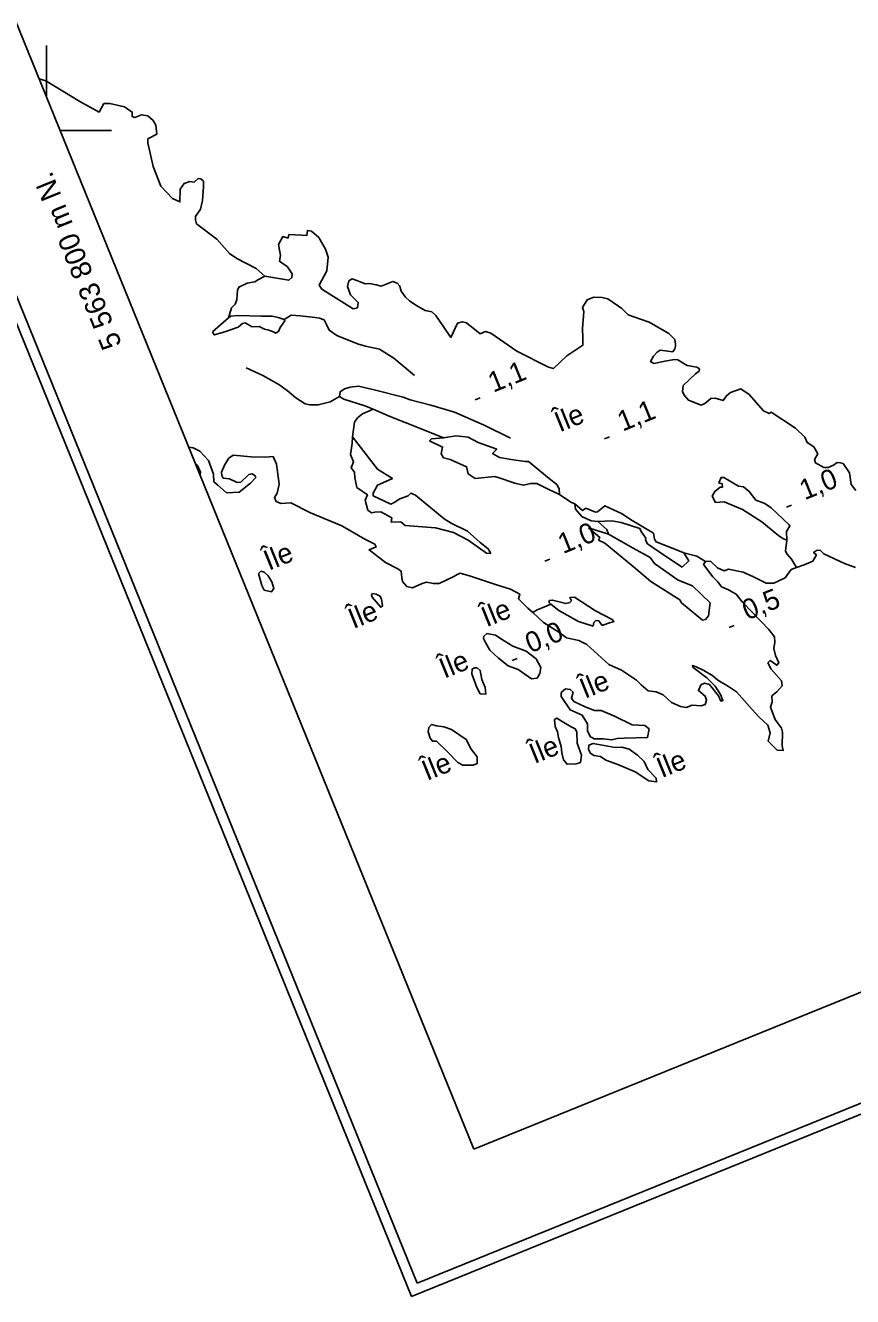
# Model space of a CAD drawing. Extents: x 362852 to 366875, y 5563573 to 5566479.
# Drawn here: x 363395.9 to 363556.7, y 5563573.2 to 5563820.4 of the extents above; entities that cross this region are included whole.
import ezdxf

# ---------------------------------------------------------------- set-up
doc = ezdxf.new("R2010")
doc.units = 0
for name, color, linetype in [('Niveau 3', 7, 'Continuous'), ('Niveau 4', 7, 'Continuous'), ('Niveau 60', 7, 'Continuous'), ('Niveau 61', 7, 'Continuous'), ('Niveau 8', 7, 'Continuous')]:
    doc.layers.add(name, color=color, linetype=linetype)

msp = doc.modelspace()

# ---------------------------------------------------------------- linework, layer by layer
at = {"layer": 'Niveau 3'}
for p, q in [((363483.33, 5563747.59), (363484.29, 5563747.98)), ((363508.47, 5563740.02), (363509.43, 5563740.41)), ((363543.88, 5563726.68), (363544.84, 5563727.07)), ((363496.9, 5563716.21), (363497.86, 5563716.6)), ((363532.72, 5563703.31), (363533.68, 5563703.7)), ((363490.55, 5563696.91), (363491.51, 5563697.3))]:
    msp.add_line(p, q, dxfattribs=at)
at = {"layer": 'Niveau 4'}
for points in [[(363398.58, 5563810), (363399.85, 5563809.64), (363406.44, 5563805.63), (363410.2, 5563803.56), (363411.14, 5563805.21), (363412.28, 5563805.19), (363415.13, 5563804.6), (363416.65, 5563803.54), (363416.62, 5563802.71), (363417.15, 5563802.5), (363418.43, 5563803.03), (363419.66, 5563802.8), (363420.72, 5563801.92), (363421.23, 5563801.01), (363421.45, 5563799.28), (363419.71, 5563798.35), (363419.71, 5563797.6), (363420.73, 5563792.94), (363422.19, 5563789.16), (363424.47, 5563786.72), (363425.93, 5563786.08), (363425.96, 5563788.54), (363426.74, 5563789.69), (363427.85, 5563790.03), (363428.7, 5563789.95), (363429.48, 5563790.65), (363430.02, 5563790.56), (363430.53, 5563790.09), (363430.54, 5563789.02), (363430.4, 5563787.27), (363430.34, 5563786.36), (363429.91, 5563784.67), (363428.94, 5563783.26), (363428.97, 5563782.58), (363429.16, 5563781.84), (363433.11, 5563778.86), (363435.55, 5563776.05), (363436.96, 5563775.07), (363440.78, 5563773.16), (363442.42, 5563771.65), (363447.09, 5563770.85), (363447.7, 5563771.35), (363447.77, 5563772.08), (363446.82, 5563773.44), (363445.29, 5563774.55), (363445.46, 5563775.63), (363445.11, 5563777.81), (363445.91, 5563779.34), (363446.98, 5563779.03), (363447.13, 5563779.73), (363449.57, 5563779.62), (363450.6, 5563779.55), (363450.74, 5563780.55), (363451.51, 5563780.37), (363452.91, 5563779.14), (363454.22, 5563776.92), (363454.76, 5563775.33), (363454.48, 5563772.7), (363452.97, 5563769.86), (363453.49, 5563769.08), (363459.6, 5563765.3), (363460.47, 5563765.48), (363460.59, 5563766.53), (363459.1, 5563767.98), (363458.48, 5563769.61), (363458.77, 5563770.73), (363459.42, 5563771.13), (363460.3, 5563770.81), (363461.97, 5563770.13), (363462.81, 5563770.23), (363464.11, 5563769.96), (363465.03, 5563769.72), (363467.3, 5563770.61), (363468.19, 5563770.29), (363468.69, 5563769.69), (363468.91, 5563768.71), (363469.77, 5563767.57), (363470.53, 5563766.82), (363471.8, 5563766.03), (363473.62, 5563764.98), (363474.88, 5563764.69), (363475.66, 5563764.01), (363477.25, 5563761.73), (363478.6, 5563759.72), (363479.87, 5563762.51), (363480.85, 5563762.74), (363481.67, 5563762.58), (363484.33, 5563760.43), (363485.34, 5563760.86), (363486.36, 5563760.53), (363491.4, 5563757.06), (363497.6, 5563753.95), (363498.55, 5563753.65), (363501.15, 5563756.13), (363504.24, 5563758.19), (363504.26, 5563759.64), (363504.18, 5563761.49), (363504.44, 5563764.74), (363504.23, 5563765.53), (363505.11, 5563767.03), (363506.39, 5563767.57)], [(363435.35, 5563763.51), (363435.97, 5563765.47), (363436.67, 5563766.2), (363437.01, 5563767.04), (363437.1, 5563768.9), (363437.35, 5563769.51), (363438.98, 5563770.25), (363440.51, 5563770.52), (363441.19, 5563770.99), (363442.42, 5563771.65)], [(363506.39, 5563767.57), (363508, 5563767.49), (363509.12, 5563767.21), (363511.85, 5563765.34), (363513.07, 5563764.1), (363514.21, 5563763.76), (363517.18, 5563762.68), (363520.98, 5563760.51), (363522.12, 5563759.3), (363522.3, 5563758.43), (363522.27, 5563758.04), (363522.18, 5563757.5), (363521.73, 5563756.93), (363519.28, 5563757.22), (363518.69, 5563756.85), (363517.99, 5563756.11), (363517.45, 5563755.01), (363518.05, 5563754.63), (363520.24, 5563755.11), (363521.99, 5563755.41), (363522.72, 5563755.34), (363524.54, 5563754.28), (363526.44, 5563753.95), (363526.96, 5563753.6), (363526.88, 5563753.19), (363526.17, 5563752.64), (363523.79, 5563750.38), (363523.66, 5563749.2), (363523.95, 5563748.5), (363524.8, 5563747.54), (363527.3, 5563746.52), (363527.97, 5563746.86), (363529.13, 5563747.85), (363529.99, 5563747.9), (363531.56, 5563747.43), (363532.17, 5563748.38), (363532.97, 5563749.03), (363534.99, 5563749.75), (363536.6, 5563748.61), (363539.37, 5563745.44), (363540.48, 5563744.9), (363540.86, 5563745.19), (363545.62, 5563742.09), (363547.42, 5563740.34), (363547.87, 5563739.27), (363549.16, 5563738.43), (363549.93, 5563737.06), (363549.31, 5563735.98), (363549.48, 5563735.3), (363551.1, 5563734.41), (363551.99, 5563734.41), (363553.03, 5563734.91), (363553.71, 5563735.38), (363554.36, 5563735.34), (363554.87, 5563735.18), (363556.12, 5563733.38), (363556.44, 5563731.13), (363557.32, 5563729.93)], [(363432.29, 5563760.78), (363435.35, 5563763.51), (363435.84, 5563763.84), (363437.17, 5563763.96), (363441.78, 5563763.89), (363443.88, 5563763.83), (363445.04, 5563763.63), (363446.2, 5563763.24), (363446.34, 5563762.92), (363445.43, 5563761.65), (363445.06, 5563760.87), (363444.5, 5563760.57), (363444.25, 5563760.72), (363443.19, 5563761.15), (363442.34, 5563761.36), (363441.34, 5563761.82), (363439.96, 5563761.8), (363438.63, 5563762.57), (363438.08, 5563762.4), (363437.23, 5563761.72), (363434.67, 5563760.78), (363432.59, 5563760.21), (363432.29, 5563760.78)], [(363471.52, 5563752.3), (363467.54, 5563755.66), (363464.72, 5563757.42), (363462.01, 5563758.04), (363460.45, 5563758.46), (363456.44, 5563760.11), (363454.94, 5563761.11), (363454.42, 5563762.21), (363453.96, 5563763.15), (363453.08, 5563763.47), (363452.2, 5563763.6), (363449.29, 5563763.95), (363447.56, 5563764.05), (363446.2, 5563763.24)], [(363438.8, 5563753.78), (363442.05, 5563752.32), (363445.17, 5563750.57), (363446.78, 5563749.43), (363448.47, 5563747.95), (363450.27, 5563746.83), (363451.16, 5563746.64), (363452.82, 5563746.59), (363455.14, 5563747.2), (363456.97, 5563748.22)], [(363490.23, 5563740.15), (363485.05, 5563742.64), (363479.33, 5563745.2), (363474.69, 5563746.52), (363470.66, 5563747.59), (363469.32, 5563748.09), (363463.71, 5563749.51), (363460.64, 5563750.23), (363459.02, 5563750.05), (363457.91, 5563749.71), (363457.07, 5563749.17), (363456.97, 5563748.22), (363457.82, 5563747.7), (363461.86, 5563746.45), (363463.5, 5563745.75), (363466.61, 5563744.42), (363472.86, 5563741.96), (363477.19, 5563740.17)], [(363459.5, 5563740.4), (363459.87, 5563743.26), (363460.47, 5563744.08), (363461.41, 5563744.85), (363463.5, 5563745.75)], [(363486.38, 5563717.71), (363485.55, 5563717.74), (363481.98, 5563720.26), (363479.14, 5563721.77), (363475.62, 5563722.67), (363469.71, 5563723.14), (363468.85, 5563723.85), (363466.98, 5563723.81), (363467.13, 5563724.63), (363465, 5563725.81), (363463.83, 5563725.76), (363463.15, 5563725.6), (363462.48, 5563726.13), (363461.93, 5563728.04), (363462.37, 5563729.1), (363460.31, 5563730.56), (363459.94, 5563732.48), (363459.88, 5563733.52), (363459.21, 5563734.37), (363459.67, 5563735.51), (363459.12, 5563736.97), (363459.42, 5563739.11), (363459.5, 5563740.4), (363464.36, 5563734.09), (363467.25, 5563732.29), (363466.55, 5563731.99), (363464.33, 5563731), (363463.48, 5563729.44), (363463.52, 5563728.9), (363466.95, 5563727.32), (363467.57, 5563727.64), (363468.65, 5563728.35), (363470.3, 5563728.92), (363470.83, 5563729.45), (363471.76, 5563729.03), (363477.27, 5563724.43), (363478.64, 5563723.57), (363481.86, 5563722.03), (363484.28, 5563719.85), (363485.87, 5563718.62), (363486.38, 5563717.71)], [(363499.72, 5563729.16), (363497.51, 5563730.24), (363495.29, 5563731.32), (363494.15, 5563731.34), (363492.73, 5563730.99), (363491.07, 5563731.36), (363487.82, 5563732.51), (363487.13, 5563732.66), (363483.32, 5563732.31), (363481.95, 5563733.18), (363481.67, 5563734.58), (363478.5, 5563736), (363477.17, 5563736.33), (363476.73, 5563737.08), (363477, 5563738.39), (363474.46, 5563739.64), (363474.82, 5563739.98), (363477.19, 5563740.17), (363479.58, 5563740.61), (363481.95, 5563740.35), (363483.91, 5563739.28), (363487.53, 5563737.98), (363486.7, 5563737.13), (363488.07, 5563736.39), (363490.33, 5563735.95), (363491.72, 5563735.78), (363493.06, 5563735.59), (363493.68, 5563735.6), (363497.72, 5563732.27), (363499.22, 5563731.09), (363499.69, 5563730.28), (363499.72, 5563729.16)], [(363471.15, 5563711.03), (363470.05, 5563711.25), (363469.19, 5563712.27), (363469.08, 5563712.98), (363468.93, 5563714.24), (363468.28, 5563714.72), (363465.87, 5563715.97), (363462.71, 5563718.41), (363464.05, 5563718.97), (363463.82, 5563719.51), (363461.89, 5563720.51), (363457.41, 5563723.09), (363451.33, 5563725.62), (363447.51, 5563727.54), (363445.55, 5563727.4), (363444.62, 5563727.83), (363444.3, 5563728.58), (363444.83, 5563729.43), (363445.23, 5563731.17), (363444.71, 5563735.09), (363444.03, 5563736.57), (363442.51, 5563736.43), (363439.79, 5563736.48), (363436.26, 5563736.82), (363435.44, 5563736.22), (363434.63, 5563735), (363433.99, 5563733.54), (363434.08, 5563732.88), (363434.35, 5563732.37), (363435.56, 5563732.19), (363437.05, 5563731.5), (363437.76, 5563731.6), (363439.33, 5563733.08), (363439.96, 5563733.22), (363440.49, 5563732.88), (363440.67, 5563732.45), (363439.66, 5563731.4), (363437.44, 5563729.65), (363435, 5563729.5), (363433.3, 5563730.99), (363432.52, 5563731.66), (363432.46, 5563733.15), (363431.47, 5563735.81), (363429.77, 5563737.61), (363428.49, 5563738.26), (363427.65, 5563738.37)], [(363429, 5563735.05), (363429.37, 5563734.8), (363429.91, 5563733.52), (363429.83, 5563733)], [(363542.39, 5563721.15), (363539.06, 5563723.83), (363535.28, 5563726.26), (363531.77, 5563727.74), (363530.05, 5563727.64), (363529.41, 5563728.88), (363529.91, 5563729.78), (363530.95, 5563730.6), (363531.39, 5563730.59), (363531.38, 5563731.22), (363530.72, 5563731.44), (363531.15, 5563732.5), (363531.67, 5563732.47), (363534.51, 5563730.78), (363535.49, 5563730.69), (363536.63, 5563729.78), (363537.92, 5563728.06), (363539.64, 5563727.4), (363540.85, 5563726.6), (363544.37, 5563723.3), (363544.54, 5563723.06), (363543.87, 5563721.96), (363543.94, 5563720.29), (363543.28, 5563720.52), (363542.39, 5563721.15)], [(363499.72, 5563729.16), (363501.9, 5563727.69), (363502.69, 5563727.33)], [(363523.55, 5563715.05), (363520.14, 5563717.33), (363516.86, 5563719.59), (363516.56, 5563720.03), (363516.45, 5563720.43), (363516.52, 5563720.71), (363515.62, 5563721.96), (363515.37, 5563722.55), (363511.74, 5563723.72), (363509.89, 5563724.08), (363507.19, 5563723.94), (363505.89, 5563724.03), (363504.08, 5563724.9), (363502.85, 5563726.33), (363502.69, 5563727.33), (363504.23, 5563726.03), (363504.84, 5563726.54), (363506.73, 5563725.76), (363507.1, 5563725.79), (363508.55, 5563726.97), (363511.9, 5563725.42), (363513.51, 5563724.28), (363518.01, 5563721.65), (363518.19, 5563720.47), (363518.52, 5563719.98), (363522.82, 5563718.27), (363523.88, 5563717.83), (363524.87, 5563716.24), (363523.55, 5563715.05)], [(363505.34, 5563722.66), (363509.23, 5563721.47), (363514.03, 5563718.72), (363517.36, 5563716.91), (363518.17, 5563715.74), (363522.78, 5563712.53), (363525.59, 5563711.39), (363529.05, 5563708.07), (363528.71, 5563705.6), (363528.09, 5563704.84), (363527.56, 5563704.74), (363523.45, 5563708.1), (363523.15, 5563708.67), (363517.5, 5563712.26), (363514.08, 5563715.16), (363508.52, 5563719.73), (363507.33, 5563720.3), (363507.55, 5563720.83), (363505.34, 5563722.66)], [(363509.23, 5563721.47), (363508.92, 5563722.35), (363507.19, 5563723.94)], [(363543.94, 5563720.29), (363543.7, 5563718.18), (363543.97, 5563717.54), (363544.82, 5563716.58), (363545.8, 5563714.95)], [(363523.88, 5563717.83), (363526.44, 5563717.16), (363528.12, 5563716.14)], [(363557.27, 5563714.95), (363555.12, 5563715.74), (363551.11, 5563717.64), (363550.38, 5563718.34), (363549.71, 5563718.3), (363549.13, 5563717.87), (363549.7, 5563717.42), (363548.95, 5563716.22), (363547.31, 5563715.47)], [(363547.31, 5563715.47), (363545.8, 5563714.95), (363544.74, 5563714.58), (363543.59, 5563712.97), (363541.39, 5563711.92), (363539.89, 5563711.91), (363537.43, 5563713.14), (363535.46, 5563714.07), (363532.57, 5563714.68), (363531.72, 5563714.32), (363530.46, 5563714.92), (363529.11, 5563716.18), (363528.12, 5563716.14), (363527.75, 5563715.54), (363529.56, 5563713.16), (363530.48, 5563712.17), (363531.25, 5563711.23), (363532.59, 5563710.6), (363534.06, 5563709.77), (363535.24, 5563708.32), (363537.25, 5563706.22), (363540.41, 5563702.89), (363541.56, 5563701.49), (363541.57, 5563700.43), (363541.39, 5563699.22), (363541.71, 5563697.85), (363542.37, 5563696.43), (363542, 5563695.96), (363540.66, 5563696.9), (363540.24, 5563696.41), (363540.89, 5563695.18), (363542.89, 5563692.94), (363542.99, 5563691.97), (363541.97, 5563690.79), (363540.99, 5563690), (363541.09, 5563688.85), (363540.77, 5563687.84), (363541.65, 5563685.44), (363542.86, 5563683.75), (363543.07, 5563682.96), (363542.99, 5563680.29), (363543.19, 5563679.37), (363542.03, 5563679.44), (363540.28, 5563681.22), (363540.67, 5563682.83), (363540.22, 5563684.34), (363538.49, 5563685.93), (363537.2, 5563687.34), (363534.13, 5563690.76), (363532.57, 5563691.8), (363530.52, 5563693.08), (363529.54, 5563693.92), (363527.79, 5563694.95), (363526.31, 5563695.64), (363525.57, 5563695.9), (363525.73, 5563695.52), (363528.4, 5563693.5), (363530.01, 5563691.92), (363531.01, 5563690.27), (363531.51, 5563689.09), (363531.11, 5563688.99), (363530.61, 5563690.04), (363528.88, 5563692.2), (363527.89, 5563692.47), (363527.22, 5563692.13), (363526.73, 5563691.04), (363528.06, 5563689.97), (363528.32, 5563689.2), (363528.06, 5563688.33), (363527.29, 5563688.07), (363525.53, 5563688.21), (363524.36, 5563687.72), (363523.25, 5563687.95), (363521.49, 5563688.71), (363519.85, 5563690.22), (363518.54, 5563690.8), (363516.96, 5563690.96), (363515.59, 5563692.14), (363514.69, 5563693.08), (363511.75, 5563694.99), (363509.34, 5563696.11), (363505.05, 5563700.02), (363503.49, 5563700.75), (363501.11, 5563701.32), (363499.6, 5563702.38), (363496.61, 5563704.26), (363494.54, 5563706.21), (363493.6, 5563707.08), (363491.78, 5563708.89), (363492.04, 5563709.76), (363490.19, 5563710.74), (363487.29, 5563711.65), (363482.39, 5563713.3), (363480.4, 5563713.85), (363479.86, 5563713.62), (363479.16, 5563713.2), (363476.32, 5563711.88), (363475.21, 5563711.85), (363473.85, 5563712.1), (363473.05, 5563711.89), (363471.15, 5563711.03)], [(363441.2, 5563713.82), (363441.88, 5563711.47), (363442.31, 5563710.58), (363443.72, 5563710.23), (363444.2, 5563710.88), (363443.77, 5563712.2), (363443.09, 5563713.36), (363442.31, 5563714.04), (363441.65, 5563714.26), (363441.2, 5563713.82)], [(363463.32, 5563709.18), (363464.96, 5563707.23), (363465.34, 5563707.51), (363465.11, 5563708.8), (363464.87, 5563709.39), (363464.06, 5563709.8), (363463.4, 5563709.9), (363463.17, 5563709.68), (363463.32, 5563709.18)], [(363498.05, 5563707.87), (363497.03, 5563707.39), (363495.36, 5563706.77), (363494.54, 5563706.21)], [(363506.29, 5563703.55), (363503.4, 5563704.47), (363499.62, 5563706.58), (363498.05, 5563707.87), (363497.7, 5563708.16), (363497.73, 5563708.55), (363498.38, 5563708.64), (363500.93, 5563707.95), (363501.72, 5563708.16), (363502.03, 5563708.48), (363501.76, 5563709.12), (363502.67, 5563709.19), (363506.72, 5563706.56), (363509.96, 5563704.84), (363510.3, 5563704.48), (363509.08, 5563704.09), (363508.04, 5563703.72), (363507.37, 5563704.57), (363506.76, 5563704.69), (363506.37, 5563704.27), (363506.29, 5563703.55)], [(363485.35, 5563700.41), (363486.18, 5563698.87), (363487.85, 5563697.31), (363489.72, 5563695.84), (363491.72, 5563695.11), (363494.3, 5563693.3), (363495.38, 5563693.44), (363495.93, 5563694.36), (363496.08, 5563695.5), (363495.18, 5563697.19), (363493.23, 5563698.7), (363490.68, 5563699.69), (363489, 5563700.69), (363487.29, 5563701.79), (363485.57, 5563702.13), (363485.02, 5563701.65), (363484.96, 5563701.19), (363485.35, 5563700.41)], [(363482.71, 5563694.27), (363483.68, 5563691.66), (363484.33, 5563690.43), (363485.39, 5563690.31), (363485.27, 5563691.64), (363484.62, 5563693.19), (363484.32, 5563694.95), (363483.73, 5563695.45), (363483.21, 5563695.49), (363482.75, 5563695.23), (363482.71, 5563694.27)], [(363506.49, 5563681.65), (363508.25, 5563681.64), (363509.82, 5563681.48), (363510.93, 5563681.69), (363512.28, 5563681.76), (363516.86, 5563681.93), (363517.18, 5563683.57), (363516.32, 5563684.27), (363513.83, 5563684.36), (363510.41, 5563686.06), (363507.81, 5563687.17), (363506.51, 5563687.13), (363504.69, 5563687.87), (363502.5, 5563688.9), (363502.03, 5563689.58), (363502.36, 5563690.72), (363501.83, 5563691.25), (363500.9, 5563691.36), (363500.07, 5563690.64), (363500.08, 5563689.89), (363501.8, 5563687.28), (363504.12, 5563686.24), (363505.15, 5563684.54), (363505.16, 5563683.16), (363505.76, 5563682.03), (363506.16, 5563681.83), (363506.49, 5563681.65)], [(363499.52, 5563681.92), (363500.03, 5563680.13), (363500.21, 5563678.95), (363500.48, 5563677.55), (363501.21, 5563676.72), (363502.95, 5563676.77), (363503.82, 5563677.07), (363503.99, 5563678.46), (363503.19, 5563680.83), (363503.1, 5563682.99), (363502.78, 5563683.61), (363501.99, 5563683.97), (363500.25, 5563684.99), (363499.2, 5563685.68), (363498.77, 5563685.38), (363498.89, 5563684.04), (363499.33, 5563682.98), (363499.52, 5563681.92)], [(363475.78, 5563681.17), (363477.88, 5563679.17), (363479.97, 5563677.03), (363480.95, 5563676.5), (363482.95, 5563676.52), (363483.69, 5563676.84), (363483.7, 5563678.16), (363482.53, 5563679.61), (363481.59, 5563681.54), (363478.71, 5563683.47), (363477.23, 5563683.99), (363475.84, 5563684.15), (363474.85, 5563684.43), (363474.34, 5563683.84), (363474.19, 5563683.02), (363474.57, 5563681.8), (363475.02, 5563681.17), (363475.78, 5563681.17)], [(363506.4, 5563678.41), (363507.69, 5563678.19), (363508.73, 5563677.5), (363511.04, 5563676.65), (363514.47, 5563675.2), (363517.08, 5563673.47), (363518.6, 5563673.3), (363518.49, 5563674.01), (363516.92, 5563675.67), (363516.19, 5563677.25), (363514.87, 5563678.45), (363513.29, 5563679.67), (363511.83, 5563680), (363510.58, 5563679.98), (363506.3, 5563680.75), (363505.44, 5563680.39), (363505.34, 5563679.6), (363505.78, 5563678.84), (363506.4, 5563678.41)]]:
    msp.add_lwpolyline(points, dxfattribs=at)
at = {"layer": 'Niveau 60'}
for points in [[(363470.95, 5563573.17), (366875.21, 5564954.96), (366256.48, 5566479.3), (362852.22, 5565097.5), (363470.95, 5563573.17)], [(363472.05, 5563575.77), (366872.61, 5564956.04), (366255.38, 5566476.69), (362854.83, 5565096.41), (363472.05, 5563575.77)], [(362880.89, 5565085.4), (365762.56, 5566255.07), (366364.73, 5564771.5), (366364.73, 5564771.5), (363483.08, 5563601.82), (362880.89, 5565085.4)]]:
    msp.add_lwpolyline(points, dxfattribs=at)
at = {"layer": 'Niveau 61'}
for points in [[(363400, 5563806.52), (363400, 5563816.52)], [(363412.64, 5563800), (363402.64, 5563800)]]:
    msp.add_lwpolyline(points, dxfattribs=at)

# ---------------------------------------------------------------- texts
at = {"layer": 'Niveau 3'}
for s, p in [('1,1  ', (363486.84, 5563748.95)), ('1,1  ', (363511.98, 5563741.38)), ('1,0  ', (363547.39, 5563728.04)), ('1,0  ', (363500.41, 5563717.57)), ('0,5  ', (363536.23, 5563704.67)), ('0,0  ', (363494.06, 5563698.27))]:
    msp.add_text(s, height=3.93, rotation=22.09, dxfattribs=at).set_placement(p)
at = {"layer": 'Niveau 61'}
msp.add_text('5 563 800 m N.', height=4, rotation=112.0921, dxfattribs=at).set_placement((363414.69, 5563758.37))
at = {"layer": 'Niveau 8'}
for p in [(363499.76, 5563741.24), (363443.21, 5563714.33), (363459.65, 5563703), (363485.53, 5563703.32), (363477.34, 5563693.32), (363504.66, 5563689.41), (363494.85, 5563676.74), (363473.96, 5563673.45), (363519.61, 5563673.99)]:
    msp.add_text('Île', height=3.93, rotation=22.09, dxfattribs=at).set_placement(p)

doc.saveas('drawing.dxf')
